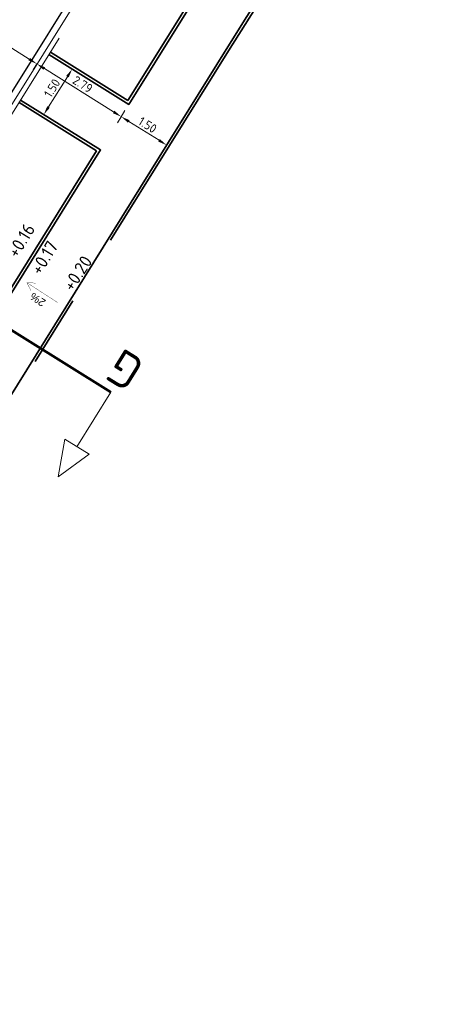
# Model space of a CAD drawing. Header units: metres. Extents: x 92403 to 95147, y 464428 to 465602.
# Tile 416 of 568: x 93173 to 93185, y 465117 to 465145. Entities that reach past the tile are written whole.
import ezdxf
from ezdxf.enums import TextEntityAlignment as Align

# ---------------------------------------------------------------- set-up
doc = ezdxf.new("R2010")
doc.units = ezdxf.units.M
doc.linetypes.add('VH-OPSLUITBAND_80X200', pattern=[14, 8, -2, 2, -2])
doc.linetypes.add('VH-TROTTOIRBAND', pattern=[15, 5, -2, 2, -2, 2, -2])
doc.layers.get('0').update_dxf_attribs({"linetype": 'CONTINUOUS'})
doc.layers.get('Defpoints').update_dxf_attribs({"linetype": 'CONTINUOUS'})
for name, color, linetype, lineweight in [('N-WE-GW-ONTGRAVING-V', 2, 'CONTINUOUS', 30), ('N-WE-VH-KANTOPSLUITING_OPSLUITBAND_80X200-G', 7, 'VH-OPSLUITBAND_80X200', 35), ('N-WE-VH-KANTOPSLUITING_TROTTOIRBAND-G', 7, 'VH-TROTTOIRBAND', 35), ('N-WE-VH-KANTOPSLUITING_VOORKANTBAND-G', 50, 'CONTINUOUS', 35), ('V-WE-RI-GWA_STROOMRICHTING-S', 30, 'CONTINUOUS', 25), ('X-XX-AL-HOOGTELABEL-T-afschot', 7, 'CONTINUOUS', 18), ('X-XX-AL-HOOGTELABEL-T18', 7, 'CONTINUOUS', 18), ('X-XX-AL-M', 7, 'CONTINUOUS', 18), ('X-XX-AL-VERWIJZING-S', 7, 'CONTINUOUS', 13)]:
    doc.layers.add(name, color=color, linetype=linetype, lineweight=lineweight)
doc.styles.add('1_500_2mm', font='arial.ttf', dxfattribs={"height": 1})
doc.styles.add('NLCS-ISO', font='NLCS-ISO.ttf')
doc.styles.add('NLCS-ISO-M100-T25', font='NLCS-ISO.ttf', dxfattribs={"height": 0.25})
doc.styles.add('NLCS-ISO-M200-T18', font='NLCS-ISO.ttf', dxfattribs={"height": 0.36})
doc.dimstyles.new('NLCS-M100-T25-PIJL_L2_H1', dxfattribs={"dimscale": 0.1, "dimtxt": 2.5, "dimasz": 2.5, "dimexe": 2, "dimexo": 2, "dimgap": 0.7, "dimtad": 1, "dimzin": 0, "dimdsep": 46, "dimtxsty": 'NLCS-ISO-M100-T25', "dimcen": 0, "dimdle": 2, "dimclrd": 256, "dimclre": 256, "dimclrt": 256, "dimadec": 1, "dimazin": 0, "dimtfac": 1, "dimtdec": 3, "dimtofl": 0, "dimtmove": 0, "dimatfit": 3, "dimfxl": 2, "dimfxlon": 1, "dimtfillclr": 256, "dimtolj": 1, "dimtzin": 0, "dimlwd": -1, "dimlwe": -1, "dimarcsym": 0})

# ---------------------------------------------------------------- blocks, each defined once
blk = doc.blocks.new('*D23')
at = {"layer": 'Defpoints', "color": 0, "transparency": 16777216}
for p in [(93168.876, 465146.186), (93168.876, 465146.186), (93173.539, 465143.27)]:
    blk.add_point(p, dxfattribs=at)
at = {"layer": 'X-XX-AL-M', "transparency": 16777216}
for p, q in [((93168.876, 465146.186), (93168.77, 465146.017)), ((93173.327, 465143.402), (93169.088, 465146.054)), ((93173.539, 465143.27), (93173.433, 465143.1))]:
    blk.add_line(p, q, dxfattribs=at)
for points in [[(93169.11, 465146.089), (93169.066, 465146.018), (93168.876, 465146.186)], [(93173.349, 465143.438), (93173.305, 465143.367), (93173.539, 465143.27)]]:
    blk.add_solid(points, dxfattribs=at)
at = {"layer": 'X-XX-AL-M', "transparency": 16777216, "insert": (93171.311, 465144.893), "char_height": 0.25, "attachment_point": 5, "rotation": 327.9786, "style": 'NLCS-ISO-M100-T25'}
blk.add_mtext('\\A1;5.50', dxfattribs=at)
blk = doc.blocks.new('*D25')
at = {"layer": 'Defpoints', "color": 0, "transparency": 16777216}
for p in [(93173.539, 465143.27), (93175.905, 465141.791), (93175.905, 465141.791)]:
    blk.add_point(p, dxfattribs=at)
at = {"layer": 'X-XX-AL-M', "transparency": 16777216}
for p, q in [((93173.539, 465143.27), (93173.433, 465143.1)), ((93173.751, 465143.137), (93175.693, 465141.923)), ((93175.905, 465141.791), (93175.799, 465141.621))]:
    blk.add_line(p, q, dxfattribs=at)
for points in [[(93173.773, 465143.173), (93173.729, 465143.102), (93173.539, 465143.27)], [(93175.715, 465141.959), (93175.671, 465141.888), (93175.905, 465141.791)]]:
    blk.add_solid(points, dxfattribs=at)
at = {"layer": 'X-XX-AL-M', "transparency": 16777216, "insert": (93174.825, 465142.696), "char_height": 0.25, "attachment_point": 5, "rotation": 327.9806, "style": 'NLCS-ISO-M100-T25'}
blk.add_mtext('\\A1;2.79', dxfattribs=at)
blk = doc.blocks.new('*D44')
at = {"layer": 'Defpoints', "color": 0, "transparency": 16777216}
for p in [(93173.889, 465143.523), (93174.529, 465143.123), (93173.094, 465142.251)]:
    blk.add_point(p, dxfattribs=at)
at = {"layer": 'X-XX-AL-M', "transparency": 16777216}
for p, q in [((93174.36, 465143.229), (93174.699, 465143.017)), ((93173.867, 465142.063), (93174.397, 465142.911)), ((93173.565, 465141.957), (93173.904, 465141.745))]:
    blk.add_line(p, q, dxfattribs=at)
for points in [[(93174.362, 465142.933), (93174.432, 465142.889), (93174.529, 465143.123)], [(93173.832, 465142.085), (93173.903, 465142.041), (93173.735, 465141.851)]]:
    blk.add_solid(points, dxfattribs=at)
at = {"layer": 'X-XX-AL-M', "transparency": 16777216, "insert": (93173.967, 465142.59), "char_height": 0.25, "attachment_point": 5, "rotation": 58.0134, "style": 'NLCS-ISO-M100-T25'}
blk.add_mtext('\\A1;1.50', dxfattribs=at)
blk = doc.blocks.new('*D46')
at = {"layer": 'Defpoints', "color": 0, "transparency": 16777216}
for p in [(93175.905, 465141.791), (93177.177, 465140.996), (93177.177, 465140.996)]:
    blk.add_point(p, dxfattribs=at)
at = {"layer": 'X-XX-AL-M', "transparency": 16777216}
for p, q in [((93175.905, 465141.791), (93176.011, 465141.96)), ((93176.117, 465141.658), (93176.965, 465141.129)), ((93177.177, 465140.996), (93177.283, 465141.166))]:
    blk.add_line(p, q, dxfattribs=at)
for points in [[(93176.139, 465141.694), (93176.095, 465141.623), (93175.905, 465141.791)], [(93176.987, 465141.164), (93176.943, 465141.093), (93177.177, 465140.996)]]:
    blk.add_solid(points, dxfattribs=at)
at = {"layer": 'X-XX-AL-M', "transparency": 16777216, "insert": (93176.644, 465141.559), "char_height": 0.25, "attachment_point": 5, "rotation": 328.021, "style": 'NLCS-ISO-M100-T25'}
blk.add_mtext('\\A1;1.50', dxfattribs=at)
blk = doc.blocks.new('SAL-VERWIJZING_DOORSNEDE_BOVEN-SO')
for p, q in [((-2, 9), (0, 14)), ((0, 14), (2, 9)), ((2, 9), (-2, 9)), ((0, 0), (0, 9))]:
    blk.add_line(p, q)
at = {"lineweight": 50, "style": 'NLCS-ISO'}
blk.add_attdef('...', text='', height=5, dxfattribs=at).set_placement((-0.05, -1.19), align=Align.TOP_CENTER)
blk = doc.blocks.new('*U439')
at = {"ltscale": 0.1}
blk.add_hatch(color=256, dxfattribs=at).paths.add_polyline_path([(-2.5, 0), (2.5, 0.83), (2.5, -0.83)])
at = {"ltscale": 0.1, "flags": 128}
blk.add_lwpolyline([(-2.5, 0), (2.5, 0.83), (2.5, -0.83)], close=True, dxfattribs=at)
at = {"ltscale": 0.1, "style": 'NLCS-ISO'}
for tag, p in [('MAT', (-1, 0.5)), ('BOBL', (-59, 0))]:
    blk.add_attdef(tag, text='', height=1.8, dxfattribs=at).set_placement(p, align=Align.BOTTOM_RIGHT)
for tag, p in [('DIA', (1, 0.5)), ('BOBR', (61.34, 0))]:
    blk.add_attdef(tag, text='', height=1.8, dxfattribs=at).set_placement(p, align=Align.BOTTOM_LEFT)
blk.add_attdef('JVA', text='', height=1.8, dxfattribs=at).set_placement((0, -1), align=Align.TOP_CENTER)

msp = doc.modelspace()

# ---------------------------------------------------------------- linework, layer by layer
at = {"layer": 'N-WE-GW-ONTGRAVING-V', "flags": 128}
msp.add_lwpolyline([(93235.8278, 465065.054087), (93260.636204, 465103.102765), (93222.360636, 465135.132193), (93223.492871, 465136.39032), (93186.54994, 465163.963959), (93181.37815, 465158.495928), (93182.152484, 465157.39757), (93160.05693, 465122.058116), (93139.488098, 465087.416048), (93137.93326, 465085.924948), (93133.573785, 465090.470773)], dxfattribs=at)
at = {"layer": 'N-WE-VH-KANTOPSLUITING_OPSLUITBAND_80X200-G', "flags": 128}
msp.add_lwpolyline([(93182.491596, 465157.301697), (93183.882093, 465156.432095, -0.414325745), (93184.174112, 465155.163958), (93182.765769, 465152.913927), (93177.507107, 465144.512455), (93176.092724, 465142.243636), (93173.921102, 465143.597427)], format="xyb", dxfattribs=at)
for points in [[(93188.057, 465156.053), (93186.217, 465155.299), (93184.172863, 465152.033196), (93178.915, 465143.633), (93169.607, 465128.702), (93166.356, 465123.487), (93160.56, 465114.21), (93147.831, 465093.818), (93144.696, 465090.167), (93143.100835, 465088.536102), (93142.082051, 465087.579076)], [(93173.04091, 465142.189994), (93175.214546, 465140.834947), (93168.198311, 465129.580178), (93164.947307, 465124.365171), (93164.473541, 465123.606867), (93162.277953, 465124.979963)]]:
    msp.add_lwpolyline(points, dxfattribs=at)
at = {"layer": 'N-WE-VH-KANTOPSLUITING_TROTTOIRBAND-G', "lineweight": 15}
msp.add_lwpolyline([(93131.709025, 465080.032528), (93130.78086, 465081.018813), (93130.001936, 465081.866709, -0.414213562), (93130.019907, 465082.290592), (93137.747895, 465089.389954), (93142.068381, 465093.366824, 0.068182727), (93144.257666, 465096.012565), (93155.611048, 465114.319542), (93184.241779, 465160.100251, -0.447158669), (93189.896909, 465161.076469)], format="xyb", dxfattribs=at)
at = {"layer": 'N-WE-VH-KANTOPSLUITING_VOORKANTBAND-G', "linetype": 'Continuous', "lineweight": 15}
msp.add_lwpolyline([(93189.990061, 465161.194039, 0.447158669), (93184.114602, 465160.179786), (93155.483721, 465114.398838), (93144.130191, 465096.091622, -0.068182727), (93141.966865, 465093.477253), (93137.646308, 465089.500318), (93129.918429, 465082.401056, 0.414213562), (93129.891472, 465081.765231), (93130.671006, 465080.916671), (93131.599789, 465079.92973), (93131.709025, 465080.032528)], format="xyb", dxfattribs=at)
at = {"layer": 'N-WE-VH-KANTOPSLUITING_VOORKANTBAND-G', "flags": 128}
msp.add_lwpolyline([(93182.534015, 465157.369525), (93183.924512, 465156.499923, -0.414325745), (93184.241924, 465155.121513), (93182.833581, 465152.871482), (93177.574958, 465144.470072), (93176.11829, 465142.133426), (93173.878683, 465143.529599)], format="xyb", dxfattribs=at)
for points in [[(93192.052706, 465152.786321), (93192.151458, 465152.910968), (93192.088681, 465152.960704), (93188.069986, 465156.144778), (93186.162846, 465155.363265), (93184.105052, 465152.075641), (93178.84715, 465143.675383), (93169.539111, 465128.744322), (93166.288111, 465123.529321), (93160.492153, 465114.252389), (93147.76844, 465093.868858), (93144.635474, 465090.219529), (93143.044895, 465088.59332), (93142.027419, 465087.637517)], [(93173.083329, 465142.257822), (93175.324756, 465140.860514), (93168.2662, 465129.537856), (93165.015196, 465124.322849), (93164.49898, 465123.496602), (93162.235534, 465124.912135)]]:
    msp.add_lwpolyline(points, dxfattribs=at)
at = {"layer": 'X-XX-AL-HOOGTELABEL-T-afschot', "const_width": 0.008865}
for points in [[(93173.505956, 465137.129784), (93173.260575, 465137.141752), (93173.372901, 465136.923262)], [(93174.12424, 465136.585322), (93173.260575, 465137.141752)]]:
    msp.add_lwpolyline(points, dxfattribs=at)
at = {"layer": 'X-XX-AL-VERWIJZING-S', "lineweight": 50, "flags": 128}
msp.add_lwpolyline([(93175.614884, 465134.076901), (93160.350448, 465143.587404)], dxfattribs=at)
at = {"layer": 'X-XX-AL-VERWIJZING-S', "color": 0, "lineweight": 50, "flags": 128}
msp.add_lwpolyline([(93175.614884, 465134.076901), (93160.350448, 465143.587404)], dxfattribs=at)

# ---------------------------------------------------------------- block references
at = {"layer": 'V-WE-RI-GWA_STROOMRICHTING-S', "xscale": 0.2, "yscale": 0.2, "zscale": 0.2, "rotation": 57.97152530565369}
msp.add_blockref('*U439', (93171.319187, 465144.509024), dxfattribs=at).add_auto_attribs({'MAT': 'Beton', 'DIA': '400/600', 'BOBL': '0.00', 'BOBR': '0.00'})
at = {"layer": 'X-XX-AL-VERWIJZING-S', "xscale": 0.2000000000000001, "yscale": 0.2000000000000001, "zscale": 0.2000000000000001, "rotation": 148.0755195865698}
msp.add_blockref('SAL-VERWIJZING_DOORSNEDE_BOVEN-SO', (93175.614884, 465134.076901), dxfattribs=at).add_auto_attribs({'...': 'G'})

# ---------------------------------------------------------------- texts
at = {"layer": 'X-XX-AL-HOOGTELABEL-T-afschot', "insert": (93173.689958, 465136.45346), "char_height": 0.22, "width": 4.66934953, "attachment_point": 1, "rotation": 146.8656025, "style": '1_500_2mm'}
msp.add_mtext('2%', dxfattribs=at)
at = {"layer": 'X-XX-AL-HOOGTELABEL-T18', "char_height": 0.36, "width": 4.66934953, "attachment_point": 1, "style": 'NLCS-ISO-M200-T18'}
for s, insert, rotation in [('+0.16', (93172.68516, 465137.996325), 58.4244124), ('+0.17', (93173.336197, 465137.51875), 58.4244124), ('+0.20', (93174.244082, 465137.06941), 56.6854512)]:
    msp.add_mtext(s, dxfattribs=dict(at, insert=insert, rotation=rotation))

# ---------------------------------------------------------------- dimensions: what is measured, and where the dimension line sits
at = {"layer": 'X-XX-AL-M'}
for p1, p2, distance, picture, middle in [((93173.539355, 465143.269904), (93168.876179, 465146.186201), 0, '*D23', (93171.311163, 465144.893383)), ((93173.094197, 465142.251047), (93173.888721, 465143.523211), -0.755257, '*D44', (93173.966653, 465142.590349)), ((93173.539355, 465143.269904), (93175.904681, 465141.790773), 0, '*D25', (93174.825408, 465142.695673)), ((93175.904681, 465141.790773), (93177.177044, 465140.99636), 0, '*D46', (93176.644136, 465141.558974))]:
    dim = msp.add_aligned_dim(p1=p1, p2=p2, distance=distance, dimstyle='NLCS-M100-T25-PIJL_L2_H1', dxfattribs=at)
    dim.commit()
    dim.dimension.update_dxf_attribs({"geometry": picture, "text_midpoint": middle})

doc.saveas('drawing.dxf')
